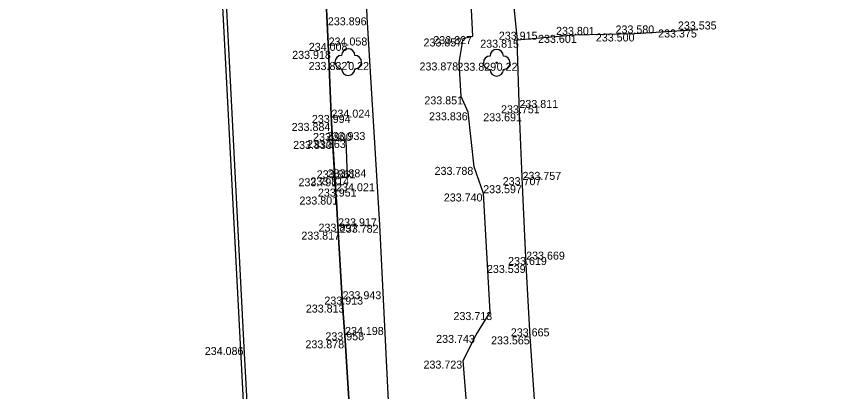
# Model space of a CAD drawing. Extents: x -599516 to -599132, y -1163668 to -1163119.
# Drawn here: x -599515.16 to -599484.2, y -1163224.7 to -1163210.63 of the extents above; entities that cross this region are included whole.
import ezdxf

# ---------------------------------------------------------------- set-up
doc = ezdxf.new("R2010")
doc.units = 0
for name, color, linetype in [('_ZEMERENI OBLAST', 7, 'Continuous'), ('Bod-oznac1', 7, 'Continuous'), ('Bod-oznac2', 7, 'Continuous'), ('Bod-oznac3', 7, 'Continuous'), ('Bod-vyska1', 7, 'Continuous'), ('Bod-vyska2', 7, 'Continuous'), ('Bod-vyska3', 7, 'Continuous'), ('Z_cela-hrobu-dolni-linie', 7, 'Continuous'), ('Z_cela-hrobu-horni-linie', 7, 'Continuous'), ('Z_chodnik', 7, 'Continuous'), ('Z_komunikace', 7, 'Continuous'), ('Z_obvod-kmene-spodek-ve-vysce1_2m', 7, 'Continuous'), ('Z_stromy-kere', 7, 'Continuous'), ('Z_zdi-ohradni', 7, 'Continuous'), ('Z_zpevnene-plochy', 7, 'Continuous')]:
    doc.layers.add(name, color=color, linetype=linetype)

msp = doc.modelspace()

# ---------------------------------------------------------------- linework, layer by layer
at = {"layer": '_ZEMERENI OBLAST'}
msp.add_lwpolyline([(-599246.21, -1163173.61), (-599310.76, -1163161.2), (-599382.471, -1163147.382), (-599418.511, -1163140.298), (-599415.805, -1163126.425), (-599441.73, -1163121.594), (-599445.004, -1163135.25), (-599483.712, -1163127.751), (-599506.25, -1163123.345), (-599510.771, -1163146.476), (-599502.636, -1163301.975), (-599510.038, -1163302.355), (-599510.12, -1163309.17), (-599515.16, -1163309.664), (-599511.204, -1163380.278), (-599506.35, -1163380.56), (-599506.01, -1163391.1), (-599497.946, -1163390.674), (-599491.96, -1163502.01)], dxfattribs=at)
at = {"layer": 'Bod-oznac1'}
for p, q in [((-599502.031, -1163210.661), (-599502.031, -1163210.661)), ((-599498.054, -1163211.367), (-599498.054, -1163211.367)), ((-599494.248, -1163211.32), (-599494.248, -1163211.32)), ((-599491.967, -1163211.267), (-599491.967, -1163211.267)), ((-599489.627, -1163211.117), (-599489.627, -1163211.117)), ((-599498.422, -1163211.454), (-599498.422, -1163211.454)), ((-599496.399, -1163211.501), (-599496.399, -1163211.501)), ((-599503.461, -1163211.919), (-599503.461, -1163211.919)), ((-599502.728, -1163212.339), (-599502.728, -1163212.339)), ((-599498.571, -1163212.354), (-599498.571, -1163212.354)), ((-599497.162, -1163212.366), (-599497.162, -1163212.366)), ((-599498.494, -1163213.627), (-599498.494, -1163213.627)), ((-599498.229, -1163214.225), (-599498.229, -1163214.225)), ((-599496.31, -1163214.261), (-599496.31, -1163214.261)), ((-599503.354, -1163214.623), (-599503.354, -1163214.623)), ((-599503.311, -1163215.298), (-599503.311, -1163215.298)), ((-599502.801, -1163215.264), (-599502.801, -1163215.264)), ((-599498.006, -1163216.271), (-599498.006, -1163216.271)), ((-599502.755, -1163216.662), (-599502.755, -1163216.662)), ((-599503.223, -1163216.699), (-599503.223, -1163216.699)), ((-599496.194, -1163216.958), (-599496.194, -1163216.958)), ((-599497.651, -1163217.269), (-599497.651, -1163217.269)), ((-599503.18, -1163217.385), (-599503.18, -1163217.385)), ((-599501.557, -1163218.44), (-599501.557, -1163218.44)), ((-599503.104, -1163218.7), (-599503.104, -1163218.7)), ((-599496.057, -1163219.95), (-599496.057, -1163219.95)), ((-599502.938, -1163221.436), (-599502.938, -1163221.436)), ((-599497.402, -1163221.717), (-599497.402, -1163221.717)), ((-599502.847, -1163222.775), (-599502.847, -1163222.775)), ((-599497.935, -1163222.573), (-599497.935, -1163222.573)), ((-599495.904, -1163222.628), (-599495.904, -1163222.628)), ((-599506.624, -1163223.028), (-599506.624, -1163223.028)), ((-599498.421, -1163223.537), (-599498.421, -1163223.537))]:
    msp.add_line(p, q, dxfattribs=at)
at = {"layer": 'Bod-oznac2'}
for p, q in [((-599494.248, -1163211.32), (-599494.248, -1163211.32)), ((-599491.967, -1163211.267), (-599491.967, -1163211.267)), ((-599489.627, -1163211.117), (-599489.627, -1163211.117)), ((-599496.399, -1163211.501), (-599496.399, -1163211.501)), ((-599503.461, -1163211.919), (-599503.461, -1163211.919)), ((-599496.31, -1163214.261), (-599496.31, -1163214.261)), ((-599503.354, -1163214.623), (-599503.354, -1163214.623)), ((-599503.311, -1163215.298), (-599503.311, -1163215.298)), ((-599502.801, -1163215.264), (-599502.801, -1163215.264)), ((-599502.755, -1163216.662), (-599502.755, -1163216.662)), ((-599503.223, -1163216.699), (-599503.223, -1163216.699)), ((-599496.194, -1163216.958), (-599496.194, -1163216.958)), ((-599503.18, -1163217.385), (-599503.18, -1163217.385)), ((-599503.104, -1163218.7), (-599503.104, -1163218.7)), ((-599496.057, -1163219.95), (-599496.057, -1163219.95)), ((-599502.938, -1163221.436), (-599502.938, -1163221.436)), ((-599502.847, -1163222.775), (-599502.847, -1163222.775)), ((-599495.904, -1163222.628), (-599495.904, -1163222.628))]:
    msp.add_line(p, q, dxfattribs=at)
at = {"layer": 'Bod-oznac3'}
for p, q in [((-599503.461, -1163211.919), (-599503.461, -1163211.919)), ((-599496.31, -1163214.261), (-599496.31, -1163214.261)), ((-599503.354, -1163214.623), (-599503.354, -1163214.623)), ((-599496.194, -1163216.958), (-599496.194, -1163216.958)), ((-599503.18, -1163217.385), (-599503.18, -1163217.385)), ((-599503.104, -1163218.7), (-599503.104, -1163218.7)), ((-599496.057, -1163219.95), (-599496.057, -1163219.95)), ((-599502.938, -1163221.436), (-599502.938, -1163221.436)), ((-599502.847, -1163222.775), (-599502.847, -1163222.775))]:
    msp.add_line(p, q, dxfattribs=at)
at = {"layer": 'Z_cela-hrobu-dolni-linie'}
msp.add_line((-599503.223, -1163216.699), (-599503.311, -1163215.298), dxfattribs=at)
for points in [[(-599503.311, -1163215.298), (-599503.354, -1163214.623), (-599503.461, -1163211.919), (-599503.605, -1163209.028), (-599503.69, -1163207.575), (-599503.864, -1163204.713), (-599504.029, -1163201.898), (-599504.058, -1163200.876), (-599504.091, -1163200.054), (-599504.148, -1163199.036), (-599504.216, -1163197.968), (-599504.262, -1163197.341), (-599504.325, -1163196.263), (-599504.393, -1163194.867), (-599504.405, -1163194.616), (-599504.412, -1163194.475), (-599504.438, -1163193.944), (-599504.433, -1163193.779), (-599504.645, -1163190.346), (-599504.68, -1163190.105), (-599504.713, -1163189.658), (-599504.719, -1163189.511), (-599504.752, -1163188.634)], [(-599494.992, -1163240.734), (-599495.083, -1163239.139), (-599495.14, -1163237.684), (-599495.224, -1163235.02), (-599495.303, -1163233.648), (-599495.453, -1163230.926), (-599495.603, -1163228.235), (-599495.683, -1163226.906), (-599495.711, -1163225.53), (-599495.904, -1163222.628), (-599496.057, -1163219.95), (-599496.194, -1163216.958), (-599496.31, -1163214.261), (-599496.399, -1163211.501)], [(-599502.632, -1163226.154), (-599502.654, -1163225.782), (-599502.847, -1163222.775), (-599502.938, -1163221.436), (-599503.104, -1163218.7), (-599503.18, -1163217.385), (-599503.223, -1163216.699)]]:
    msp.add_lwpolyline(points, dxfattribs=at)
at = {"layer": 'Z_cela-hrobu-horni-linie'}
for points in [[(-599503.605, -1163209.028), (-599503.461, -1163211.919), (-599503.461, -1163211.919), (-599503.354, -1163214.623), (-599503.354, -1163214.623), (-599503.18, -1163217.385), (-599503.18, -1163217.385), (-599503.104, -1163218.7), (-599503.104, -1163218.7), (-599502.938, -1163221.436), (-599502.938, -1163221.436), (-599502.847, -1163222.775), (-599502.847, -1163222.775), (-599502.654, -1163225.782)], [(-599495.711, -1163225.53), (-599495.904, -1163222.628), (-599496.057, -1163219.95), (-599496.057, -1163219.95), (-599496.194, -1163216.958), (-599496.194, -1163216.958), (-599496.31, -1163214.261), (-599496.31, -1163214.261), (-599496.399, -1163211.501), (-599494.248, -1163211.32), (-599491.967, -1163211.267), (-599489.627, -1163211.117)]]:
    msp.add_lwpolyline(points, dxfattribs=at)
at = {"layer": 'Z_chodnik'}
msp.add_line((-599496.577, -1163209.725), (-599496.399, -1163211.501), dxfattribs=at)
msp.add_lwpolyline([(-599496.399, -1163211.501), (-599494.248, -1163211.32), (-599491.967, -1163211.267), (-599489.627, -1163211.117)], dxfattribs=at)
at = {"layer": 'Z_komunikace'}
for points in [[(-599503.452, -1163181.055), (-599502.979, -1163188.675), (-599502.862, -1163191.579), (-599502.644, -1163193.684), (-599502.41, -1163200.626), (-599502.407, -1163201.811), (-599502.324, -1163202.487), (-599502.031, -1163210.661), (-599501.557, -1163218.44), (-599501.233, -1163225.042), (-599501.145, -1163227.203), (-599500.841, -1163234.258), (-599500.322, -1163242.571)], [(-599496.49, -1163240.832), (-599496.736, -1163236.748), (-599496.942, -1163236.69), (-599497.071, -1163235.323), (-599497.062, -1163234.508), (-599496.816, -1163234.209), (-599497.177, -1163226.711), (-599498.05, -1163225.467), (-599498.29, -1163225.105), (-599498.421, -1163223.537), (-599497.935, -1163222.573), (-599497.402, -1163221.717), (-599497.651, -1163217.269), (-599498.006, -1163216.271), (-599498.229, -1163214.225), (-599498.494, -1163213.627), (-599498.571, -1163212.354), (-599498.422, -1163211.454), (-599498.054, -1163211.367), (-599498.394, -1163204.661)]]:
    msp.add_lwpolyline(points, dxfattribs=at)
at = {"layer": 'Z_stromy-kere'}
for centre in [(-599502.728, -1163212.339), (-599497.162, -1163212.366)]:
    msp.add_circle(centre, 0.025, dxfattribs=at)
for centre, start, end in [((-599502.728, -1163212.089), 0, 180), ((-599497.162, -1163212.116), 0, 180), ((-599502.978, -1163212.339), 90, 270), ((-599502.478, -1163212.339), 270, 90), ((-599497.412, -1163212.366), 90, 270), ((-599496.912, -1163212.366), 270, 90), ((-599502.728, -1163212.589), 180, 0), ((-599497.162, -1163212.616), 180, 0)]:
    msp.add_arc(centre, 0.25, start, end, dxfattribs=at)
at = {"layer": 'Z_zdi-ohradni'}
msp.add_lwpolyline([(-599505.632, -1163241.475), (-599505.467, -1163241.48), (-599505.489, -1163239.858), (-599505.734, -1163239.859), (-599506.239, -1163230.149), (-599506.624, -1163223.028), (-599507.328, -1163209.383), (-599507.908, -1163199.056), (-599508.485, -1163188.261), (-599508.868, -1163181.04), (-599509.405, -1163170.959), (-599509.902, -1163161.168), (-599510.426, -1163151.848), (-599510.667, -1163147.005), (-599510.479, -1163147.027), (-599510.381, -1163145.559), (-599510.62, -1163145.515), (-599508.837, -1163136.47), (-599508.096, -1163132.69), (-599508.145, -1163132.619)], dxfattribs=at)
at = {"layer": 'Z_zpevnene-plochy'}
msp.add_lwpolyline([(-599503.223, -1163216.699), (-599502.755, -1163216.662), (-599502.801, -1163215.264), (-599503.311, -1163215.298)], dxfattribs=at)
msp.add_lwpolyline([(-599503.223, -1163216.699), (-599502.755, -1163216.662), (-599502.801, -1163215.264), (-599503.311, -1163215.298)], dxfattribs=at)

# ---------------------------------------------------------------- texts
at = {"layer": 'Bod-vyska1'}
for s, p in [('233.896', (-599503.49, -1163210.961)), ('233.827', (-599499.537, -1163211.667)), ('233.601', (-599495.612, -1163211.62)), ('233.500', (-599493.445, -1163211.567)), ('233.375', (-599491.11, -1163211.417)), ('233.857', (-599499.905, -1163211.754)), ('233.815', (-599497.777, -1163211.801)), ('233.918', (-599504.827, -1163212.219)), ('233.832', (-599504.21, -1163212.639)), ('233.878', (-599500.054, -1163212.654)), ('233.829', (-599498.632, -1163212.666)), ('233.851', (-599499.872, -1163213.927)), ('233.836', (-599499.699, -1163214.525)), ('233.691', (-599497.665, -1163214.561)), ('233.884', (-599504.847, -1163214.923)), ('233.830', (-599504.791, -1163215.598)), ('233.863', (-599504.271, -1163215.564)), ('233.788', (-599499.489, -1163216.571)), ('233.814', (-599504.144, -1163216.962)), ('233.791', (-599504.591, -1163216.999)), ('233.597', (-599497.666, -1163217.258)), ('233.740', (-599499.144, -1163217.569)), ('233.801', (-599504.556, -1163217.685)), ('233.782', (-599503.04, -1163218.74)), ('233.817', (-599504.483, -1163219)), ('233.539', (-599497.527, -1163220.25)), ('233.813', (-599504.316, -1163221.736)), ('233.713', (-599498.781, -1163222.017)), ('233.878', (-599504.33, -1163223.075)), ('233.743', (-599499.43, -1163222.873)), ('233.565', (-599497.374, -1163222.928)), ('234.086', (-599508.104, -1163223.328)), ('233.723', (-599499.904, -1163223.837))]:
    msp.add_text(s, height=0.3, dxfattribs=at).set_placement(p)
at = {"layer": 'Bod-vyska2'}
for s, p in [('233.801', (-599494.936, -1163211.32)), ('233.580', (-599492.707, -1163211.267)), ('233.535', (-599490.368, -1163211.117)), ('233.915', (-599497.082, -1163211.501)), ('234.008', (-599504.205, -1163211.919)), ('233.751', (-599497, -1163214.261)), ('233.994', (-599504.089, -1163214.623)), ('233.900', (-599504.044, -1163215.298)), ('233.933', (-599503.536, -1163215.264)), ('233.884', (-599503.501, -1163216.662)), ('233.861', (-599503.906, -1163216.699)), ('233.707', (-599496.936, -1163216.958)), ('233.951', (-599503.863, -1163217.385)), ('233.897', (-599503.84, -1163218.7)), ('233.619', (-599496.734, -1163219.95)), ('233.913', (-599503.621, -1163221.436)), ('233.958', (-599503.582, -1163222.775)), ('233.665', (-599496.633, -1163222.628))]:
    msp.add_text(s, height=0.3, dxfattribs=at).set_placement(p)
at = {"layer": 'Bod-vyska3'}
for s, p in [('234.058', (-599503.461, -1163211.719)), ('233.811', (-599496.31, -1163214.061)), ('234.024', (-599503.354, -1163214.423)), ('233.757', (-599496.194, -1163216.758)), ('234.021', (-599503.18, -1163217.185)), ('233.917', (-599503.104, -1163218.5)), ('233.669', (-599496.057, -1163219.75)), ('233.943', (-599502.938, -1163221.236)), ('234.198', (-599502.847, -1163222.575))]:
    msp.add_text(s, height=0.3, dxfattribs=at).set_placement(p)
at = {"layer": 'Z_obvod-kmene-spodek-ve-vysce1_2m'}
for p in [(-599502.728, -1163212.639), (-599497.162, -1163212.666)]:
    msp.add_text('0.22', height=0.3, dxfattribs=at).set_placement(p)

doc.saveas('drawing.dxf')
